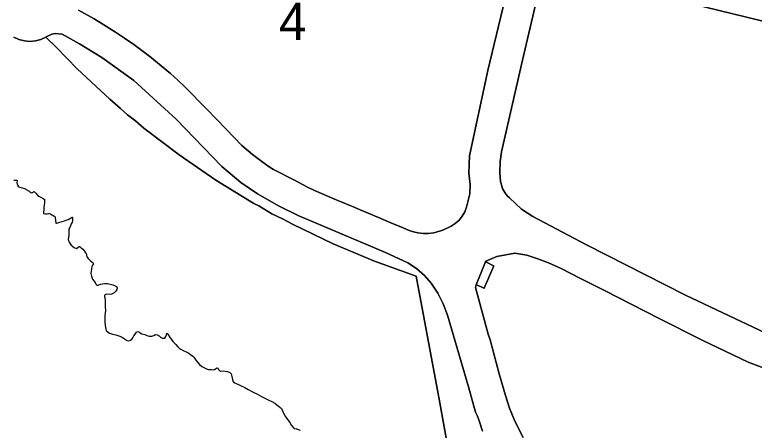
# Model space of a CAD drawing. Extents: x 598968 to 613553, y 4409678 to 4430833.
# Drawn here: x 601962.4 to 602202.4, y 4410104.3 to 4410239 of the extents above; entities that cross this region are included whole.
import ezdxf

# ---------------------------------------------------------------- set-up
doc = ezdxf.new("R2010")
doc.units = 0
doc.layers.add('1', color=7, linetype='Continuous')
doc.layers.add('ZONA 4. CASES UNIFAMILIRAS AÏLLADES EN PARCEL.LES', color=7, linetype='Continuous')

msp = doc.modelspace()

# ---------------------------------------------------------------- linework, layer by layer
at = {"layer": '1'}
for points in [[(602276.0902, 4410167.8017), (602268.0262, 4410120.0186), (602250.8035, 4410122.7072), (602239.4835, 4410125.0015), (602230.708, 4410127.2707), (602217.0516, 4410131.3929), (602209.9967, 4410133.8878), (602180.0269, 4410148.0924), (602147.9722, 4410164.3568), (602130.4913, 4410173.579), (602126.9069, 4410175.9739), (602122.9374, 4410179.5764), (602122.2574, 4410180.2664), (602121.45, 4410181.372), (602120.7474, 4410182.6964), (602120.0974, 4410184.8963), (602119.7974, 4410187.7063), (602119.9461, 4410191.367), (602120.4187, 4410194.5524), (602127.1646, 4410224.262), (602134.2037, 4410254.2506), (602269.1254, 4410221.3542), (602285.7862, 4410217.1841)], [(602115.4938, 4410158.7259), (602115.1975, 4410158.8565), (602112.1475, 4410151.4465), (602113.5197, 4410150.8365), (602114.6786, 4410150.3314), (602114.6968, 4410150.3234), (602117.9318, 4410157.5567), (602117.8147, 4410157.6129)]]:
    msp.add_lwpolyline(points, close=True, dxfattribs=at)
for points in [[(602122.2465, 4410247.0941), (602115.9867, 4410220.9003), (602109.9475, 4410193.2662), (602109.7975, 4410187.6362), (602110.1525, 4410183.9012), (602110.0625, 4410180.9313), (602109.051, 4410176.588), (602108.4463, 4410175.0797), (602107.6189, 4410173.681), (602106.5883, 4410172.4245), (602105.3784, 4410171.3395), (602104.0176, 4410170.4513), (602101.2976, 4410169.1263), (602098.3976, 4410168.2362), (602096.5659, 4410168.0565), (602095.0813, 4410168.0867), (602093.2577, 4410168.3012), (602091.8227, 4410168.6211), (602090.4127, 4410169.0661), (602087.6541, 4410170.2147), (602085.2578, 4410171.226), (602080.405, 4410173.2772), (602077.1042, 4410174.6723), (602074.4975, 4410175.7608), (602071.9875, 4410176.7905), (602070.9, 4410177.2366), (602068.8401, 4410178.0816), (602066.7474, 4410178.9401), (602059.688, 4410181.9757), (602057.4157, 4410183.097), (602052.953, 4410185.4256), (602046.4311, 4410188.8286), (602044.9914, 4410189.7134), (602042.5481, 4410191.3554), (602039.5381, 4410193.6453), (602036.1645, 4410196.6396), (602031.0332, 4410201.8552), (602024.7932, 4410208.4), (602017.6603, 4410215.603), (602015.2926, 4410217.8004), (602012.9422, 4410219.9831), (602009.9839, 4410222.4603), (602006.2325, 4410225.4716), (602001.955, 4410228.6934), (602001.0467, 4410229.3558), (601998.0885, 4410231.3495), (601995.1289, 4410233.3442), (601990.4211, 4410236.2847), (601988.2115, 4410237.665), (601983.1601, 4410240.4656)], [(601962.1374, 4410231.6675), (601963.7916, 4410230.9333), (601965.5452, 4410230.4862), (601967.3489, 4410230.3387), (601969.1519, 4410230.495), (601970.9034, 4410230.9507), (601972.554, 4410231.6929), (601972.6336, 4410231.7942), (601974.4286, 4410232.6842), (601975.4886, 4410232.8993), (601977.8385, 4410232.6643), (601983.4095, 4410229.5935), (601990.6711, 4410225.0753), (602001.0257, 4410217.6213), (602014.769, 4410205.0838), (602029.6082, 4410189.7552), (602035.7749, 4410184.5423), (602041.1981, 4410180.9704), (602048.1828, 4410176.9688), (602054.6373, 4410173.7616), (602068.6252, 4410167.8186), (602082.7028, 4410161.9261), (602089.9277, 4410158.5912), (602092.7807, 4410156.7255), (602095.3469, 4410154.4814), (602097.5765, 4410151.9027), (602099.6946, 4410148.7041), (602101.4376, 4410145.2864), (602102.891, 4410141.5617), (602109.6176, 4410118.3168), (602111.8976, 4410110.1769), (602112.6018, 4410108.7913), (602113.0926, 4410107.3165), (602114.1654, 4410103.9262)], [(602104.1529, 4410092.1657), (602100.1237, 4410114.3961), (602099.8164, 4410116.1012), (602092.7054, 4410154.2301), (602079.1118, 4410159.1226), (602065.7836, 4410164.6974), (602052.7549, 4410170.9402), (602049.2977, 4410172.8177), (602045.8735, 4410174.3982), (602041.627, 4410176.9836), (602040.0591, 4410177.8351), (602027.7291, 4410185.3643), (602015.7962, 4410193.5084), (602004.2913, 4410202.2467), (602001.5771, 4410204.534), (601999.0122, 4410206.5215), (601996.7136, 4410208.6326), (601993.2439, 4410211.5566), (601982.6822, 4410221.4142), (601976.0064, 4410228.3102), (601972.554, 4410231.6929), (601970.9034, 4410230.9507), (601969.1519, 4410230.495), (601967.3489, 4410230.3387), (601965.5452, 4410230.4862), (601963.7916, 4410230.9333), (601962.1374, 4410231.6675)], [(602114.1654, 4410103.9262), (602113.0926, 4410107.3165), (602112.6018, 4410108.7913), (602111.8976, 4410110.1769), (602109.6176, 4410118.3168), (602102.891, 4410141.5617), (602101.4376, 4410145.2864), (602099.6946, 4410148.7041), (602097.5765, 4410151.9027), (602095.3469, 4410154.4814), (602092.7807, 4410156.7255), (602089.9277, 4410158.5912), (602082.7028, 4410161.9261), (602068.6252, 4410167.8186), (602054.6373, 4410173.7616), (602048.1828, 4410176.9688), (602041.1981, 4410180.9704), (602035.7749, 4410184.5423), (602029.6082, 4410189.7552), (602014.769, 4410205.0838), (602001.0257, 4410217.6213), (601990.6711, 4410225.0753), (601983.4095, 4410229.5935), (601977.8385, 4410232.6643), (601975.4886, 4410232.8993), (601974.4286, 4410232.6842), (601972.6336, 4410231.7942), (601972.554, 4410231.6929), (601976.0064, 4410228.3102), (601982.6822, 4410221.4142), (601993.2439, 4410211.5566), (601996.7136, 4410208.6326), (601999.0122, 4410206.5215), (602001.5771, 4410204.534), (602004.2913, 4410202.2467), (602015.7962, 4410193.5084), (602027.7291, 4410185.3643), (602040.0591, 4410177.8351), (602041.627, 4410176.9836), (602045.8735, 4410174.3982), (602049.2977, 4410172.8177), (602052.7549, 4410170.9402), (602065.7836, 4410164.6974), (602079.1118, 4410159.1226), (602092.7054, 4410154.2301), (602099.8164, 4410116.1012), (602100.1237, 4410114.3961), (602104.1529, 4410092.1657)], [(601962.0974, 4410185.389), (601962.7074, 4410185.349), (601963.0674, 4410185.389), (601963.1571, 4410185.2177), (601963.1774, 4410185.179), (601963.0674, 4410184.499), (601963.2474, 4410183.949), (601963.4974, 4410183.729), (601963.4674, 4410183.299), (601963.7119, 4410183.1899), (601964.0274, 4410183.049), (601964.8574, 4410182.869), (601965.5374, 4410182.5991), (601966.5174, 4410182.1492), (601966.7016, 4410182.0208), (601967.0774, 4410181.7592), (601967.5773, 4410181.3192), (601967.6624, 4410181.3022), (601967.9773, 4410181.2392), (601968.4173, 4410181.4892), (601968.6273, 4410181.6992), (601968.8273, 4410181.5792), (601968.8653, 4410181.5413), (601969.3173, 4410181.0892), (601969.8473, 4410180.4892), (601970.2473, 4410180.2092), (601970.4225, 4410180.101), (601970.9272, 4410179.7892), (601971.6272, 4410179.4193), (601972.0072, 4410179.2293), (601972.0266, 4410179.1857), (601972.0472, 4410179.1393), (601972.0272, 4410178.6494), (601972.0572, 4410178.0994), (601971.9272, 4410177.2394), (601971.8872, 4410176.4894), (601971.8272, 4410175.6094), (601971.7272, 4410175.0594), (601971.7372, 4410174.5794), (601971.9769, 4410174.5059), (601972.3572, 4410174.3894), (601972.9672, 4410174.3994), (601973.3272, 4410174.4994), (601973.6272, 4410174.5894), (601974.0072, 4410174.4694), (601974.4972, 4410174.1594), (601974.7384, 4410174.0044), (601975.1777, 4410173.7203), (601975.3872, 4410173.5294), (601975.5072, 4410173.3595), (601975.5672, 4410173.2595), (601975.7672, 4410171.3996), (601975.9892, 4410171.4255), (601976.3672, 4410171.4696), (601977.0572, 4410171.7496), (601977.8272, 4410171.9696), (601978.5572, 4410172.1896), (601979.1372, 4410172.3996), (601979.7071, 4410172.5896), (601980.2771, 4410172.8696), (601980.7571, 4410173.1796), (601981.0771, 4410173.3496), (601981.1671, 4410173.3696), (601981.1871, 4410173.3296), (601981.1668, 4410173.1143), (601981.1371, 4410172.7996), (601981.1371, 4410172.2096), (601981.0171, 4410171.7096), (601980.7771, 4410171.1696), (601980.5371, 4410170.5696), (601980.2471, 4410169.9796), (601980.0271, 4410169.4996), (601979.9471, 4410168.8796), (601979.9571, 4410168.1996), (601979.9571, 4410167.5296), (601979.7772, 4410166.1297), (601980.0471, 4410165.2098), (601980.7171, 4410164.2598), (601981.7571, 4410163.4698), (601981.8404, 4410163.4351), (601982.2371, 4410163.2698), (601982.4971, 4410163.1998), (601982.857, 4410163.4698), (601983.357, 4410163.8898), (601983.487, 4410163.8298), (601983.6606, 4410163.7064), (601984.007, 4410163.4598), (601984.567, 4410162.9298), (601985.067, 4410162.3499), (601985.387, 4410161.8299), (601985.547, 4410161.5299), (601985.677, 4410160.98), (601985.857, 4410160.51), (601986.217, 4410159.94), (601986.917, 4410159.3), (601987.487, 4410158.87), (601987.797, 4410158.57), (601987.947, 4410158.22), (601987.687, 4410157.82), (601987.477, 4410157.37), (601987.287, 4410156.63), (601987.187, 4410155.86), (601987.167, 4410155.13), (601987.367, 4410154.21), (601987.707, 4410153.2701), (601988.057, 4410152.7001), (601988.467, 4410152.1202), (601988.767, 4410151.6802), (601989.067, 4410151.3402), (601989.1739, 4410151.3377), (601989.497, 4410151.3302), (601990.247, 4410151.5802), (601990.937, 4410151.7402), (601991.707, 4410151.8402), (601992.5669, 4410151.8202), (601993.357, 4410151.6402), (601994.227, 4410151.3602), (601994.967, 4410151.0403), (601995.4169, 4410150.8504), (601995.4847, 4410150.7687), (601995.7069, 4410150.5004), (601995.6269, 4410150.1804), (601995.5169, 4410149.9504), (601995.207, 4410149.3504), (601994.707, 4410148.7804), (601993.847, 4410148.4104), (601993.047, 4410148.2703), (601992.177, 4410148.3802), (601991.587, 4410148.1002), (601991.587, 4410147.5902), (601991.617, 4410147.2902), (601991.747, 4410146.3203), (601991.797, 4410145.2204), (601991.817, 4410144.1904), (601991.837, 4410143.1604), (601991.757, 4410142.2204), (601991.707, 4410141.4304), (601991.627, 4410140.3504), (601991.667, 4410139.3404), (601991.757, 4410138.3604), (601991.967, 4410136.9004), (601992.247, 4410136.4504), (601993.1471, 4410135.7205), (601993.2234, 4410135.6992), (601994.117, 4410135.4506), (601995.197, 4410135.2206), (601996.1969, 4410134.9306), (601997.1169, 4410134.5106), (601997.3584, 4410134.3551), (601997.9673, 4410133.9611), (601998.1969, 4410133.8006), (601998.3435, 4410133.7115), (601998.7069, 4410133.4906), (601998.8469, 4410133.4006), (601999.4769, 4410133.2807), (602000.0369, 4410133.4207), (602000.4669, 4410133.7707), (602000.7769, 4410134.2207), (602001.0469, 4410134.8307), (602001.4569, 4410135.4507), (602001.9369, 4410136.0207), (602002.3469, 4410136.2707), (602002.7169, 4410136.1408), (602002.8892, 4410136.0098), (602002.9669, 4410135.9508), (602003.0849, 4410135.8894), (602003.7169, 4410135.5608), (602004.6569, 4410135.2708), (602005.3268, 4410135.0108), (602006.0768, 4410134.7408), (602006.8968, 4410134.7208), (602007.5668, 4410135.0308), (602008.1067, 4410135.3208), (602008.7867, 4410135.2208), (602008.9999, 4410135.0697), (602009.3367, 4410134.8309), (602009.7967, 4410134.361), (602009.9529, 4410134.293), (602010.4167, 4410134.091), (602011.1167, 4410134.081), (602011.4767, 4410134.631), (602011.6467, 4410135.151), (602011.7367, 4410135.691), (602011.7667, 4410135.771), (602011.9808, 4410135.5421), (602012.0567, 4410135.461), (602012.6267, 4410134.571), (602013.1767, 4410133.811), (602013.7667, 4410133.071), (602014.6767, 4410132.061), (602015.3667, 4410131.3311), (602016.1267, 4410130.6012), (602016.2993, 4410130.512), (602017.0367, 4410130.1312), (602018.0466, 4410129.7212), (602018.7366, 4410129.3512), (602018.8937, 4410129.2411), (602019.5066, 4410128.8112), (602020.1865, 4410128.2712), (602020.5165, 4410127.9512), (602021.1665, 4410127.0013), (602021.6765, 4410126.3314), (602022.3365, 4410125.5314), (602023.0465, 4410125.0314), (602023.1532, 4410124.9709), (602023.9465, 4410124.5214), (602024.3965, 4410124.2914), (602024.6965, 4410124.1414), (602025.3465, 4410123.9814), (602026.2165, 4410123.9114), (602026.9865, 4410123.8815), (602027.4765, 4410124.1215), (602027.9665, 4410124.5315), (602028.3565, 4410124.3916), (602028.3832, 4410124.3131), (602028.5165, 4410123.9216), (602029.1065, 4410123.4716), (602029.1407, 4410123.4743), (602030.0064, 4410123.5416), (602030.7164, 4410123.4716), (602031.4764, 4410123.2816), (602032.2464, 4410122.9816), (602032.3436, 4410122.8823), (602032.6863, 4410122.5316), (602032.9063, 4410121.7216), (602033.0463, 4410120.6817), (602033.1863, 4410120.2217), (602033.5863, 4410119.6618), (602033.7666, 4410119.5923), (602034.2863, 4410119.3918), (602035.0163, 4410119.0518), (602035.9463, 4410118.6318), (602037.0363, 4410118.0918), (602038.1263, 4410117.5318), (602039.8163, 4410116.6619), (602040.9863, 4410116.032), (602042.4562, 4410115.222), (602043.7862, 4410114.512), (602044.9261, 4410113.992), (602045.8361, 4410113.5821), (602046.8161, 4410113.0022), (602046.9287, 4410112.9227), (602047.9361, 4410112.2122), (602048.9961, 4410111.3222), (602049.4561, 4410110.3222), (602050.0661, 4410108.9422), (602050.7261, 4410108.1223), (602051.2761, 4410107.2824), (602051.6561, 4410106.7424), (602052.1861, 4410105.7724), (602052.9461, 4410104.8924), (602053.0809, 4410104.8604), (602053.7461, 4410104.7024), (602054.0061, 4410104.6924), (602054.886, 4410104.3124), (602054.941, 4410104.237)], [(602127.4319, 4410101.9297), (602125.8843, 4410104.8229), (602124.4618, 4410107.7806), (602123.0007, 4410111.4298), (602121.6896, 4410115.5575), (602119.6108, 4410122.5212), (602116.6425, 4410133.535), (602116.053, 4410135.4161), (602112.599, 4410148.1605), (602111.9435, 4410150.5926), (602112.1174, 4410151.4479), (602113.5197, 4410150.8365), (602112.1475, 4410151.4465), (602115.1975, 4410158.8565), (602115.4938, 4410158.7259), (602115.0434, 4410158.9419), (602118.8561, 4410160.5964), (602124.6712, 4410161.7122), (602128.6379, 4410160.9812), (602132.1809, 4410159.8655), (602135.5698, 4410158.5573), (602139.7676, 4410156.6721), (602146.0248, 4410153.4329), (602153.7655, 4410149.547), (602171.5399, 4410140.5217), (602185.456, 4410133.5061), (602200.4368, 4410126.35), (602217.3685, 4410119.9464)]]:
    msp.add_lwpolyline(points, dxfattribs=at)
at = {"layer": 'ZONA 4. CASES UNIFAMILIRAS AÏLLADES EN PARCEL.LES'}
msp.add_lwpolyline([(602276.0902, 4410167.8017), (602285.7862, 4410217.1841), (602269.1254, 4410221.3542), (602134.2037, 4410254.2506), (602127.1646, 4410224.262), (602120.4187, 4410194.5524), (602119.9461, 4410191.367), (602119.7974, 4410187.7063), (602120.0974, 4410184.8963), (602120.7474, 4410182.6964), (602121.45, 4410181.372), (602122.2574, 4410180.2664), (602122.9374, 4410179.5764), (602126.9069, 4410175.9739), (602130.4913, 4410173.579), (602147.9722, 4410164.3568), (602180.0269, 4410148.0924), (602209.9967, 4410133.8878), (602217.0516, 4410131.3929), (602230.708, 4410127.2707), (602239.4835, 4410125.0015), (602250.8035, 4410122.7072), (602268.0262, 4410120.0186)], close=True, dxfattribs=at)
for points in [[(601983.1601, 4410240.4656), (601988.2115, 4410237.665), (601990.4211, 4410236.2847), (601995.1289, 4410233.3442), (601998.0885, 4410231.3495), (602001.0467, 4410229.3558), (602001.955, 4410228.6934), (602006.2325, 4410225.4716), (602009.9839, 4410222.4603), (602012.9422, 4410219.9831), (602015.2926, 4410217.8004), (602017.6603, 4410215.603), (602024.7932, 4410208.4), (602031.0332, 4410201.8552), (602036.1645, 4410196.6396), (602039.5381, 4410193.6453), (602042.5481, 4410191.3554), (602044.9914, 4410189.7134), (602046.4311, 4410188.8286), (602052.953, 4410185.4256), (602057.4157, 4410183.097), (602059.688, 4410181.9757), (602066.7474, 4410178.9401), (602068.8401, 4410178.0816), (602070.9, 4410177.2366), (602071.9875, 4410176.7905), (602074.4975, 4410175.7608), (602077.1042, 4410174.6723), (602080.405, 4410173.2772), (602085.2578, 4410171.226), (602087.6541, 4410170.2147), (602090.4127, 4410169.0661), (602091.8227, 4410168.6211), (602093.2577, 4410168.3012), (602095.0813, 4410168.0867), (602096.5659, 4410168.0565), (602098.3976, 4410168.2362), (602101.2976, 4410169.1263), (602104.0176, 4410170.4513), (602105.3784, 4410171.3395), (602106.5883, 4410172.4245), (602107.6189, 4410173.681), (602108.4463, 4410175.0797), (602109.051, 4410176.588), (602110.0625, 4410180.9313), (602110.1525, 4410183.9012), (602109.7975, 4410187.6362), (602109.9475, 4410193.2662), (602115.9867, 4410220.9003), (602122.2465, 4410247.0941)], [(602217.3685, 4410119.9464), (602200.4368, 4410126.35), (602185.456, 4410133.5061), (602171.5399, 4410140.5217), (602153.7655, 4410149.547), (602146.0248, 4410153.4329), (602139.7676, 4410156.6721), (602135.5698, 4410158.5573), (602132.1809, 4410159.8655), (602128.6379, 4410160.9812), (602124.6712, 4410161.7122), (602118.8561, 4410160.5964), (602115.0434, 4410158.9419), (602115.4938, 4410158.7259), (602117.8147, 4410157.6129), (602117.9318, 4410157.5567), (602114.6968, 4410150.3234), (602114.6786, 4410150.3314), (602113.5197, 4410150.8365), (602112.1174, 4410151.4479), (602111.9435, 4410150.5926), (602112.599, 4410148.1605), (602116.053, 4410135.4161), (602116.6425, 4410133.535), (602119.6108, 4410122.5212), (602121.6896, 4410115.5575), (602123.0007, 4410111.4298), (602124.4618, 4410107.7806), (602125.8843, 4410104.8229), (602127.4319, 4410101.9297)]]:
    msp.add_lwpolyline(points, dxfattribs=at)

# ---------------------------------------------------------------- texts
msp.add_text('4', height=12, dxfattribs=at).set_placement((602048.1471, 4410230.8437))

doc.saveas('drawing.dxf')
